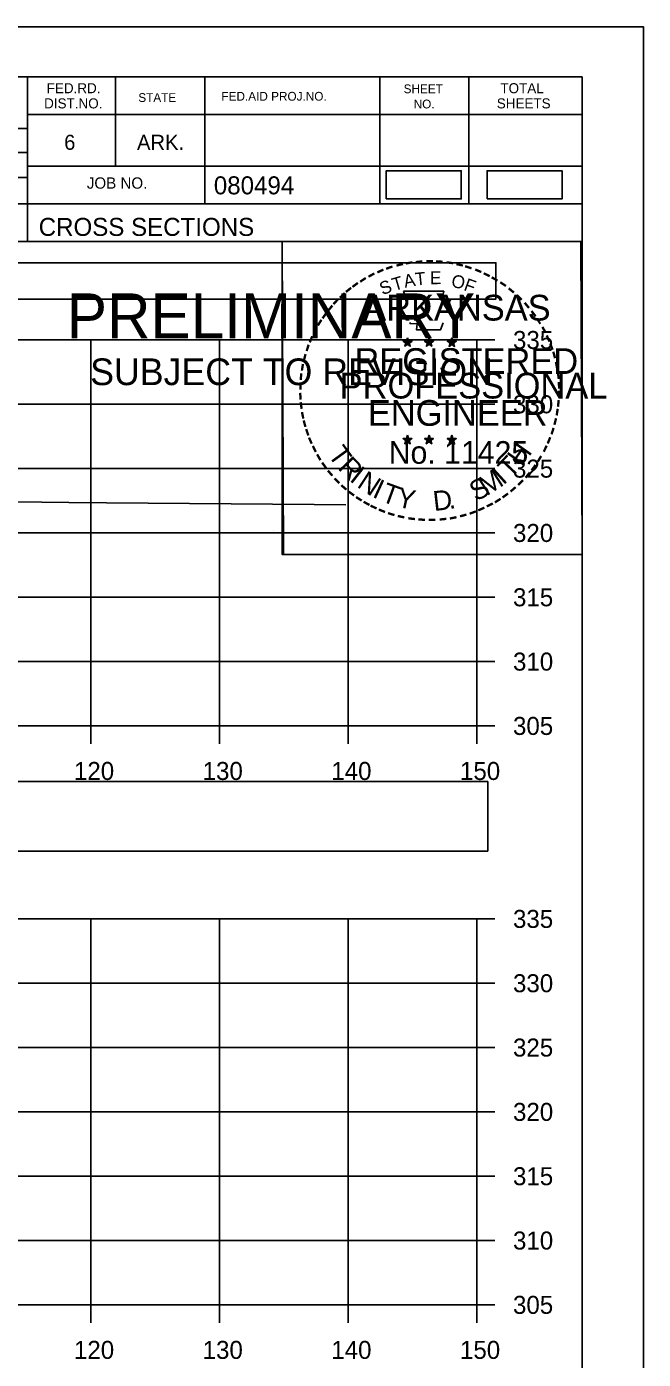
# Model space of a CAD drawing. Extents: x 1376273 to 1384221, y 378927 to 384592.
# Drawn here: x 1380672.8 to 1380720.8, y 382141.6 to 382245.2 of the extents above; entities that cross this region are included whole.
import ezdxf

# ---------------------------------------------------------------- set-up
doc = ezdxf.new("R2010")
doc.units = 0
for name, color, linetype in [('R_Axis', 7, 'Continuous'), ('R_Axis Annot', 7, 'Continuous'), ('R_Border', 7, 'Continuous'), ('R_Border PE', 7, 'Continuous'), ('R_Border Prem', 7, 'Continuous'), ('R_Drive', 7, 'Continuous'), ('R_Exist Surface', 7, 'Continuous'), ('R_Grid', 7, 'Continuous'), ('R_No Plot', 7, 'Continuous')]:
    doc.layers.add(name, color=color, linetype=linetype)

msp = doc.modelspace()

# ---------------------------------------------------------------- linework, layer by layer
at = {"layer": 'R_Axis'}
for p, q in [((1380707.84, 382190.86), (1380707.84, 382220.86)), ((1380709.24, 382220.86), (1380707.84, 382220.86)), ((1380709.24, 382215.86), (1380707.84, 382215.86)), ((1380709.24, 382210.86), (1380707.84, 382210.86)), ((1380709.24, 382205.86), (1380707.84, 382205.86)), ((1380709.24, 382200.86), (1380707.84, 382200.86)), ((1380709.24, 382195.86), (1380707.84, 382195.86)), ((1380407.84, 382190.86), (1380707.84, 382190.86)), ((1380677.84, 382189.46), (1380677.84, 382190.86)), ((1380687.84, 382189.46), (1380687.84, 382190.86)), ((1380697.84, 382189.46), (1380697.84, 382190.86)), ((1380707.84, 382189.46), (1380707.84, 382190.86)), ((1380709.24, 382190.86), (1380707.84, 382190.86)), ((1380707.84, 382145.86), (1380707.84, 382175.86)), ((1380709.24, 382175.86), (1380707.84, 382175.86)), ((1380709.24, 382170.86), (1380707.84, 382170.86)), ((1380709.24, 382165.86), (1380707.84, 382165.86)), ((1380709.24, 382160.86), (1380707.84, 382160.86)), ((1380709.24, 382155.86), (1380707.84, 382155.86)), ((1380709.24, 382150.86), (1380707.84, 382150.86)), ((1380407.84, 382145.86), (1380707.84, 382145.86)), ((1380677.84, 382144.46), (1380677.84, 382145.86)), ((1380687.84, 382144.46), (1380687.84, 382145.86)), ((1380697.84, 382144.46), (1380697.84, 382145.86)), ((1380707.84, 382144.46), (1380707.84, 382145.86)), ((1380709.24, 382145.86), (1380707.84, 382145.86))]:
    msp.add_line(p, q, dxfattribs=at)
at = {"layer": 'R_Axis Annot'}
for points in [[(1380407.51, 382224.04), (1380709.31, 382224.04), (1380709.31, 382226.86), (1380407.51, 382226.86)], [(1380406.99, 382181.13), (1380708.68, 382181.13), (1380708.68, 382186.54), (1380406.99, 382186.54)]]:
    msp.add_lwpolyline(points, close=True, dxfattribs=at)
at = {"layer": 'R_Border'}
for p, q in [((1380399.84, 382241.32), (1380716.02, 382241.32)), ((1380672.92, 382241.32), (1380672.92, 382228.52)), ((1380679.76, 382241.32), (1380679.76, 382234.38)), ((1380686.7, 382241.32), (1380686.7, 382231.44)), ((1380700.28, 382241.32), (1380700.28, 382231.44)), ((1380707.22, 382241.32), (1380707.22, 382231.44)), ((1380716.02, 382035.86), (1380716.02, 382241.32)), ((1380716.02, 382238.38), (1380672.92, 382238.38)), ((1380716.02, 382238.4), (1380716.02, 382238.4)), ((1380633.76, 382237.3), (1380672.92, 382237.3)), ((1380633.76, 382235.44), (1380672.92, 382235.44)), ((1380716.02, 382234.38), (1380672.92, 382234.38)), ((1380675.88, 382234.38), (1380716.02, 382234.38)), ((1380633.76, 382233.5), (1380672.92, 382233.5)), ((1380716.02, 382231.44), (1380633.76, 382231.44)), ((1380672.92, 382228.52), (1380716.02, 382228.52))]:
    msp.add_line(p, q, dxfattribs=at)
at = {"layer": 'R_Border PE'}
for p, q in [((1380702.1, 382220.78), (1380702.45, 382220.66)), ((1380702.1, 382220.78), (1380702.36, 382220.73)), ((1380702.1, 382220.78), (1380702.34, 382220.65)), ((1380702.24, 382220.37), (1380702.45, 382220.66)), ((1380702.24, 382220.37), (1380702.36, 382220.61)), ((1380702.24, 382220.37), (1380702.45, 382220.58)), ((1380702.45, 382221.03), (1380702.41, 382220.78)), ((1380702.45, 382220.66), (1380702.45, 382221.03)), ((1380702.45, 382221.03), (1380702.5, 382220.78)), ((1380702.8, 382220.78), (1380702.45, 382220.66)), ((1380702.66, 382220.37), (1380702.45, 382220.66)), ((1380702.66, 382220.37), (1380702.45, 382220.58)), ((1380702.8, 382220.78), (1380702.51, 382220.73)), ((1380702.66, 382220.37), (1380702.53, 382220.66)), ((1380702.8, 382220.78), (1380702.59, 382220.67)), ((1380703.77, 382220.78), (1380704.12, 382220.66)), ((1380703.77, 382220.78), (1380704.03, 382220.73)), ((1380703.77, 382220.78), (1380704.01, 382220.65)), ((1380703.91, 382220.37), (1380704.12, 382220.66)), ((1380703.91, 382220.37), (1380704.03, 382220.61)), ((1380703.91, 382220.37), (1380704.12, 382220.58)), ((1380704.12, 382221.03), (1380704.08, 382220.78)), ((1380704.12, 382220.66), (1380704.12, 382221.03)), ((1380704.12, 382221.03), (1380704.17, 382220.78)), ((1380704.47, 382220.78), (1380704.12, 382220.66)), ((1380704.33, 382220.37), (1380704.12, 382220.66)), ((1380704.33, 382220.37), (1380704.12, 382220.58)), ((1380704.47, 382220.78), (1380704.18, 382220.73)), ((1380704.33, 382220.37), (1380704.2, 382220.66)), ((1380704.47, 382220.78), (1380704.26, 382220.67)), ((1380705.54, 382220.76), (1380705.89, 382220.65)), ((1380705.54, 382220.76), (1380705.79, 382220.72)), ((1380705.54, 382220.76), (1380705.77, 382220.64)), ((1380705.67, 382220.36), (1380705.89, 382220.65)), ((1380705.67, 382220.36), (1380705.8, 382220.6)), ((1380705.67, 382220.36), (1380705.88, 382220.57)), ((1380705.89, 382221.02), (1380705.84, 382220.77)), ((1380706.1, 382220.36), (1380705.88, 382220.57)), ((1380705.89, 382220.65), (1380705.89, 382221.02)), ((1380705.89, 382221.02), (1380705.93, 382220.77)), ((1380706.23, 382220.76), (1380705.89, 382220.65)), ((1380706.1, 382220.36), (1380705.89, 382220.65)), ((1380706.23, 382220.76), (1380705.95, 382220.71)), ((1380706.1, 382220.36), (1380705.96, 382220.65)), ((1380706.23, 382220.76), (1380706.03, 382220.66)), ((1380702.1, 382213.2), (1380702.45, 382213.09)), ((1380702.1, 382213.2), (1380702.35, 382213.16)), ((1380702.1, 382213.2), (1380702.34, 382213.08)), ((1380702.23, 382212.79), (1380702.45, 382213.09)), ((1380702.23, 382212.79), (1380702.36, 382213.04)), ((1380702.45, 382213.46), (1380702.41, 382213.2)), ((1380702.45, 382213.09), (1380702.45, 382213.46)), ((1380702.45, 382213.46), (1380702.5, 382213.21)), ((1380702.79, 382213.2), (1380702.45, 382213.09)), ((1380702.66, 382212.79), (1380702.45, 382213.09)), ((1380702.79, 382213.2), (1380702.51, 382213.15)), ((1380702.66, 382212.79), (1380702.52, 382213.09)), ((1380702.79, 382213.2), (1380702.59, 382213.1)), ((1380703.77, 382213.2), (1380704.12, 382213.09)), ((1380703.77, 382213.2), (1380704.02, 382213.16)), ((1380703.77, 382213.2), (1380704, 382213.08)), ((1380703.9, 382212.79), (1380704.12, 382213.09)), ((1380703.9, 382212.79), (1380704.03, 382213.04)), ((1380704.12, 382213.46), (1380704.08, 382213.2)), ((1380704.12, 382213.09), (1380704.12, 382213.46)), ((1380704.12, 382213.46), (1380704.17, 382213.21)), ((1380704.46, 382213.2), (1380704.12, 382213.09)), ((1380704.33, 382212.79), (1380704.12, 382213.09)), ((1380704.46, 382213.2), (1380704.18, 382213.15)), ((1380704.33, 382212.79), (1380704.19, 382213.09)), ((1380704.46, 382213.2), (1380704.26, 382213.1)), ((1380705.53, 382213.19), (1380705.88, 382213.08)), ((1380705.53, 382213.19), (1380705.79, 382213.15)), ((1380705.53, 382213.19), (1380705.77, 382213.07)), ((1380705.67, 382212.78), (1380705.88, 382213.08)), ((1380705.88, 382213.45), (1380705.84, 382213.19)), ((1380705.88, 382213.08), (1380705.88, 382213.45)), ((1380705.88, 382213.45), (1380705.93, 382213.2)), ((1380706.23, 382213.19), (1380705.88, 382213.08)), ((1380706.1, 382212.78), (1380705.88, 382213.08)), ((1380706.23, 382213.19), (1380705.94, 382213.14)), ((1380706.1, 382212.78), (1380705.96, 382213.08)), ((1380706.23, 382213.19), (1380706.03, 382213.09)), ((1380702.23, 382212.79), (1380702.45, 382213.01)), ((1380702.66, 382212.79), (1380702.45, 382213.01)), ((1380703.9, 382212.79), (1380704.11, 382213.01)), ((1380704.33, 382212.79), (1380704.11, 382213.01)), ((1380705.67, 382212.78), (1380705.79, 382213.03)), ((1380705.67, 382212.78), (1380705.88, 382213)), ((1380706.1, 382212.78), (1380705.88, 382213))]:
    msp.add_line(p, q, dxfattribs=at)
for points in [[(1380702.14, 382224.65), (1380702.41, 382223.83)], [(1380705.65, 382223.73), (1380705.8, 382224.02), (1380705.11, 382223.99), (1380705.26, 382224.65), (1380702.14, 382224.65)], [(1380702.64, 382222.23), (1380702.64, 382222.14), (1380703.2, 382222.12), (1380703.14, 382221.65), (1380705.01, 382221.65), (1380705.22, 382222.19)], [(1380702.45, 382221.03), (1380702.66, 382220.37), (1380702.1, 382220.78), (1380702.8, 382220.78), (1380702.24, 382220.37), (1380702.45, 382221.03)], [(1380704.12, 382221.03), (1380704.33, 382220.37), (1380703.77, 382220.78), (1380704.47, 382220.78), (1380703.91, 382220.37), (1380704.12, 382221.03)], [(1380705.89, 382221.02), (1380706.1, 382220.36), (1380705.54, 382220.76), (1380706.23, 382220.76), (1380705.67, 382220.36), (1380705.89, 382221.02)], [(1380702.45, 382213.46), (1380702.66, 382212.79), (1380702.1, 382213.2), (1380702.79, 382213.2), (1380702.23, 382212.79), (1380702.45, 382213.46)], [(1380704.12, 382213.46), (1380704.33, 382212.79), (1380703.77, 382213.2), (1380704.46, 382213.2), (1380703.9, 382212.79), (1380704.12, 382213.46)], [(1380705.88, 382213.45), (1380706.1, 382212.78), (1380705.53, 382213.19), (1380706.23, 382213.19), (1380705.67, 382212.78), (1380705.88, 382213.45)]]:
    msp.add_lwpolyline(points, dxfattribs=at)
for centre, radius in [((1380702.45, 382220.66), 0.172), ((1380702.45, 382220.66), 0.145), ((1380702.45, 382220.66), 0.116), ((1380702.45, 382220.66), 0.0991), ((1380702.45, 382220.66), 0.0747), ((1380702.45, 382220.66), 0.0495), ((1380702.45, 382220.66), 0.0296), ((1380704.12, 382220.66), 0.172), ((1380704.12, 382220.66), 0.145), ((1380704.12, 382220.66), 0.116), ((1380704.12, 382220.66), 0.0991), ((1380704.12, 382220.66), 0.0747), ((1380704.12, 382220.66), 0.0495), ((1380704.12, 382220.66), 0.0296), ((1380705.88, 382220.65), 0.172), ((1380705.88, 382220.65), 0.145), ((1380705.88, 382220.65), 0.116), ((1380705.88, 382220.65), 0.0991), ((1380705.88, 382220.65), 0.0747), ((1380705.88, 382220.65), 0.0495), ((1380705.88, 382220.65), 0.0296), ((1380702.45, 382213.09), 0.172), ((1380702.45, 382213.09), 0.145), ((1380702.45, 382213.09), 0.116), ((1380702.45, 382213.09), 0.0991), ((1380702.45, 382213.09), 0.0747), ((1380702.45, 382213.09), 0.0495), ((1380702.45, 382213.09), 0.0296), ((1380704.12, 382213.09), 0.172), ((1380704.12, 382213.09), 0.145), ((1380704.12, 382213.09), 0.116), ((1380704.12, 382213.09), 0.0991), ((1380704.12, 382213.09), 0.0747), ((1380704.12, 382213.09), 0.0495), ((1380704.12, 382213.09), 0.0296), ((1380705.88, 382213.08), 0.172), ((1380705.88, 382213.08), 0.145), ((1380705.88, 382213.08), 0.116), ((1380705.88, 382213.08), 0.0991), ((1380705.88, 382213.08), 0.0747), ((1380705.88, 382213.08), 0.0495), ((1380705.88, 382213.08), 0.0296)]:
    msp.add_circle(centre, radius, dxfattribs=at)
at = {"layer": 'R_Drive'}
for points in [[(1380700.79, 382231.83), (1380706.62, 382231.83), (1380706.62, 382234.02), (1380700.79, 382234.02)], [(1380708.62, 382231.82), (1380714.46, 382231.82), (1380714.46, 382234.01), (1380708.62, 382234.01)]]:
    msp.add_lwpolyline(points, close=True, dxfattribs=at)
at = {"layer": 'R_Exist Surface'}
msp.add_lwpolyline([(1380611, 382208.81), (1380623.67, 382208.74), (1380626.02, 382208.74), (1380639.01, 382208.66), (1380641.14, 382208.66), (1380657.51, 382208.45), (1380659.35, 382208.44), (1380676.13, 382208.23), (1380679.04, 382208.2), (1380695.18, 382208.07), (1380697.65, 382208.04)], dxfattribs=at)
at = {"layer": 'R_Grid'}
for p, q in [((1380407.84, 382220.86), (1380707.84, 382220.86)), ((1380677.84, 382190.86), (1380677.84, 382220.86)), ((1380687.84, 382190.86), (1380687.84, 382220.86)), ((1380697.84, 382190.86), (1380697.84, 382220.86)), ((1380707.84, 382190.86), (1380707.84, 382220.86)), ((1380407.84, 382215.86), (1380707.84, 382215.86)), ((1380407.84, 382210.86), (1380707.84, 382210.86)), ((1380407.84, 382205.86), (1380707.84, 382205.86)), ((1380407.84, 382200.86), (1380707.84, 382200.86)), ((1380407.84, 382195.86), (1380707.84, 382195.86)), ((1380407.84, 382190.86), (1380707.84, 382190.86)), ((1380407.84, 382175.86), (1380707.84, 382175.86)), ((1380677.84, 382145.86), (1380677.84, 382175.86)), ((1380687.84, 382145.86), (1380687.84, 382175.86)), ((1380697.84, 382145.86), (1380697.84, 382175.86)), ((1380707.84, 382145.86), (1380707.84, 382175.86)), ((1380407.84, 382170.86), (1380707.84, 382170.86)), ((1380407.84, 382165.86), (1380707.84, 382165.86)), ((1380407.84, 382160.86), (1380707.84, 382160.86)), ((1380407.84, 382155.86), (1380707.84, 382155.86)), ((1380407.84, 382150.86), (1380707.84, 382150.86)), ((1380407.84, 382145.86), (1380707.84, 382145.86))]:
    msp.add_line(p, q, dxfattribs=at)
at = {"layer": 'R_No Plot'}
for p, q in [((1380387.44, 382245.21), (1380720.77, 382245.21)), ((1380692.05, 382206.06), (1380692.05, 382206.06))]:
    msp.add_line(p, q, dxfattribs=at)
for points in [[(1380387.43, 382245.21), (1380720.77, 382245.21), (1380720.77, 382031.88), (1380387.43, 382031.88)], [(1380633.76, 382241.32), (1380633.76, 382231.44), (1380669.49, 382231.44), (1380669.49, 382228.52), (1380692.69, 382228.52), (1380692.69, 382204.19), (1380716.02, 382204.19), (1380716.02, 382035.86), (1380399.84, 382035.86), (1380399.84, 382241.32)], [(1380692.69, 382228.52), (1380715.9, 382228.52), (1380716.02, 382204.19), (1380692.81, 382204.19)]]:
    msp.add_lwpolyline(points, close=True, dxfattribs=at)

# ---------------------------------------------------------------- texts
at = {"layer": 'R_Axis Annot'}
for s, p in [('335', (1380710.64, 382220.16)), ('330', (1380710.64, 382215.16)), ('325', (1380710.64, 382210.16)), ('320', (1380710.64, 382205.16)), ('315', (1380710.64, 382200.16)), ('310', (1380710.64, 382195.16)), ('305', (1380710.64, 382190.16)), ('120', (1380676.52, 382186.66)), ('130', (1380686.52, 382186.66)), ('140', (1380696.52, 382186.66)), ('150', (1380706.52, 382186.66)), ('335', (1380710.64, 382175.16)), ('330', (1380710.64, 382170.16)), ('325', (1380710.64, 382165.16)), ('320', (1380710.64, 382160.16)), ('315', (1380710.64, 382155.16)), ('310', (1380710.64, 382150.16)), ('305', (1380710.64, 382145.16)), ('120', (1380676.52, 382141.66)), ('130', (1380686.52, 382141.66)), ('140', (1380696.52, 382141.66)), ('150', (1380706.52, 382141.66))]:
    msp.add_text(s, height=1.4, dxfattribs=at).set_placement(p)
at = {"layer": 'R_Border'}
for s, height, p in [('FED.RD.', 0.782, (1380674.4, 382240.04)), ('STATE', 0.684, (1380681.52, 382239.36)), ('FED.AID PROJ.NO.', 0.684, (1380687.98, 382239.46)), ('SHEET', 0.684, (1380702.14, 382240.04)), ('TOTAL', 0.782, (1380709.66, 382240.04)), ('DIST.NO.', 0.782, (1380674.2, 382238.86)), ('NO.', 0.684, (1380702.92, 382238.86)), ('SHEETS', 0.782, (1380709.38, 382238.86)), ('6', 1.17, (1380675.76, 382235.64)), ('ARK.', 1.172, (1380681.42, 382235.64)), ('JOB NO.', 0.879, (1380677.52, 382232.62)), ('080494', 1.4, (1380687.39, 382232.18)), ('CROSS SECTIONS', 1.4, (1380673.78, 382228.95))]:
    msp.add_text(s, height=height, rotation=360, dxfattribs=at).set_placement(p)
at = {"layer": 'R_Border PE'}
for s, height, rotation, p in [('-', 1.6, 19.1761, (1380700.89, 382225.78)), ('-', 1.6, 13.6301, (1380701.64, 382226.02)), ('-', 1.6, 10.2193, (1380702.32, 382226.18)), ('-', 1.6, 5.8968, (1380703.05, 382226.29)), ('-', 1.6, 0.1862, (1380703.82, 382226.37)), ('-', 1.6, 357.743, (1380704.54, 382226.35)), ('-', 1.6, 352.1617, (1380705.29, 382226.3)), ('-', 1.6, 347.2049, (1380706.01, 382226.18)), ('-', 1.6, 342.3362, (1380706.64, 382226.03)), ('-', 1.6, 34.0636, (1380699.03, 382224.82)), ('-', 1.6, 28.7918, (1380699.62, 382225.19)), ('-', 1.6, 24.3072, (1380700.26, 382225.51)), ('S', 1, 21.594, (1380700.5, 382224.33)), ('T', 1, 16.4036, (1380701.41, 382224.66)), ('A', 1, 11.2132, (1380702.24, 382224.91)), ('T', 1, 6.0228, (1380703.09, 382225.08)), ('E', 1, 0.8323, (1380704.19, 382225.19)), ('O', 1, 350.4515, (1380705.8, 382224.98)), ('F', 1, 340.0707, (1380706.75, 382224.75)), ('-', 1.6, 337.8551, (1380707.38, 382225.8)), ('-', 1.6, 334.1211, (1380708.01, 382225.53)), ('-', 1.6, 329.6409, (1380708.59, 382225.25)), ('-', 1.6, 42.9622, (1380697.54, 382223.63)), ('-', 1.6, 38.9507, (1380697.97, 382224.05)), ('-', 1.6, 36.2317, (1380698.45, 382224.43)), ('-', 1.6, 325.8627, (1380709.23, 382224.89)), ('-', 1.6, 320.5297, (1380709.84, 382224.46)), ('-', 1.6, 50.6142, (1380696.69, 382222.67)), ('-', 1.6, 48.423, (1380697.09, 382223.16)), ('ARKANSAS', 2, 360, (1380699, 382222.37)), ('-', 1.6, 315.5786, (1380710.44, 382223.98)), ('-', 1.6, 309.8797, (1380711.01, 382223.43)), ('-', 1.6, 58.0706, (1380695.95, 382221.58)), ('-', 1.6, 54.2325, (1380696.28, 382222.1)), ('-', 1.6, 306.6522, (1380711.53, 382222.82)), ('-', 1.4, 303.6753, (1380712.02, 382222.26)), ('-', 1.6, 62.8713, (1380695.64, 382220.96)), ('-', 1.6, 299.6684, (1380712.34, 382221.65)), ('-', 1.6, 72.3945, (1380695.16, 382219.72)), ('-', 1.6, 67.7743, (1380695.38, 382220.35)), ('DWB', 0.01, 360, (1380702.44, 382220.66)), ('DWB', 0.01, 360, (1380704.11, 382220.66)), ('DWB', 0.01, 360, (1380705.87, 382220.65)), ('-', 1.6, 294.6628, (1380712.66, 382221.04)), ('-', 1.6, 290.5728, (1380712.92, 382220.46)), ('-', 1.6, 75.461, (1380694.96, 382219.01)), ('REGISTERED', 2, 360, (1380698.32, 382218.22)), ('-', 1.6, 285.1233, (1380713.15, 382219.88)), ('-', 1.6, 85.1863, (1380694.75, 382217.6)), ('-', 1.6, 81.2013, (1380694.83, 382218.29)), ('PROFESSIONAL', 2, 360, (1380697.17, 382216.31)), ('-', 1.6, 280.5493, (1380713.35, 382219.14)), ('-', 1.6, 276.5962, (1380713.51, 382218.37)), ('-', 1.6, 89.0622, (1380694.73, 382216.9)), ('-', 1.6, 274.3301, (1380713.57, 382217.65)), ('-', 1.6, 94.1959, (1380694.76, 382216.18)), ('ENGINEER', 2, 360, (1380699.36, 382214.19)), ('-', 1.6, 263.5172, (1380713.59, 382216.35)), ('-', 1.6, 269.9407, (1380713.61, 382217.02)), ('-', 1.6, 98.9479, (1380694.84, 382215.51)), ('-', 1.6, 101.7149, (1380694.97, 382214.78)), ('-', 1.6, 260.9953, (1380713.52, 382215.7)), ('-', 1.6, 105.4578, (1380695.13, 382214.18)), ('-', 1.6, 255.7626, (1380713.41, 382215.02)), ('-', 1.6, 109.0874, (1380695.35, 382213.55)), ('-', 1.6, 114.0643, (1380695.6, 382212.96)), ('DWB', 0.01, 360, (1380702.43, 382213.09)), ('DWB', 0.01, 360, (1380704.1, 382213.09)), ('DWB', 0.01, 360, (1380705.87, 382213.08)), ('-', 1.6, 247.8887, (1380713, 382213.62)), ('-', 1.6, 252.8681, (1380713.23, 382214.3)), ('-', 1.6, 115.7289, (1380695.91, 382212.34)), ('-', 1.6, 120.4471, (1380696.26, 382211.75)), ('T', 1.54, 306.0406, (1380696.21, 382211.93)), ('No. 11425', 1.757, 360, (1380700.98, 382211.24)), ('H', 1.54, 54.6088, (1380711.33, 382210.96)), ('-', 1.6, 244.6197, (1380712.74, 382213)), ('-', 1.6, 125.8934, (1380696.67, 382211.19)), ('R', 1.54, 314.005, (1380696.97, 382210.88)), ('I', 1.54, 321.9694, (1380697.87, 382209.95)), ('T', 1.54, 46.6444, (1380710.44, 382210.02)), ('-', 1.6, 233.8452, (1380711.95, 382211.59)), ('-', 1.6, 239.0712, (1380712.35, 382212.24)), ('-', 1.6, 130.7181, (1380697.13, 382210.64)), ('-', 1.6, 134.2238, (1380697.65, 382210.09)), ('N', 1.54, 326.5002, (1380698.44, 382209.48)), ('I', 1.54, 335.3603, (1380699.64, 382208.69)), ('S', 1.54, 26.9312, (1380707.75, 382208.29)), ('M', 1.54, 32.6563, (1380708.59, 382208.7)), ('I', 1.54, 42.1136, (1380709.88, 382209.54)), ('-', 1.6, 225.7653, (1380711.04, 382210.46)), ('-', 1.6, 231.2538, (1380711.52, 382211.02)), ('-', 1.6, 138.9338, (1380698.17, 382209.63)), ('-', 1.6, 144.6463, (1380698.73, 382209.22)), ('T', 1.54, 339.8912, (1380700.31, 382208.36)), ('Y', 1.54, 347.8556, (1380701.52, 382207.92)), ('D', 1.54, 6.3969, (1380704.51, 382207.56)), ('-', 1.6, 215.7363, (1380709.97, 382209.48)), ('-', 1.6, 221.0851, (1380710.51, 382209.95)), ('-', 1.6, 148.0898, (1380699.29, 382208.85)), ('-', 1.6, 151.5704, (1380699.87, 382208.53)), ('-', 1.6, 154.6002, (1380700.39, 382208.28)), ('.', 1.54, 13.7642, (1380705.7, 382207.69)), ('-', 1.6, 204.2516, (1380708.25, 382208.43)), ('-', 1.6, 207.3568, (1380708.87, 382208.75)), ('-', 1.6, 212.2491, (1380709.43, 382209.09)), ('-', 1.6, 158.5612, (1380701.01, 382208.03)), ('-', 1.6, 162.7983, (1380701.7, 382207.81)), ('-', 1.6, 167.5555, (1380702.42, 382207.65)), ('-', 1.6, 173.1155, (1380703.19, 382207.54)), ('-', 1.6, 176.5183, (1380703.94, 382207.49)), ('-', 1.6, 181.5918, (1380704.68, 382207.51)), ('-', 1.6, 185.8167, (1380705.49, 382207.58)), ('-', 1.6, 191.2858, (1380706.22, 382207.71)), ('-', 1.6, 195.4743, (1380706.95, 382207.91)), ('-', 1.6, 200.7184, (1380707.63, 382208.15))]:
    msp.add_text(s, height=height, rotation=rotation, dxfattribs=at).set_placement(p)
at = {"layer": 'R_Border Prem'}
for s, height, p in [('PRELIMINARY', 3.5, (1380675.97, 382220.98)), ('DWB', 0.01, (1380676.71, 382222.83)), ('SUBJECT TO REVISION', 2.0751, (1380677.78, 382217.35))]:
    msp.add_text(s, height=height, rotation=360, dxfattribs=at).set_placement(p)

doc.saveas('drawing.dxf')
